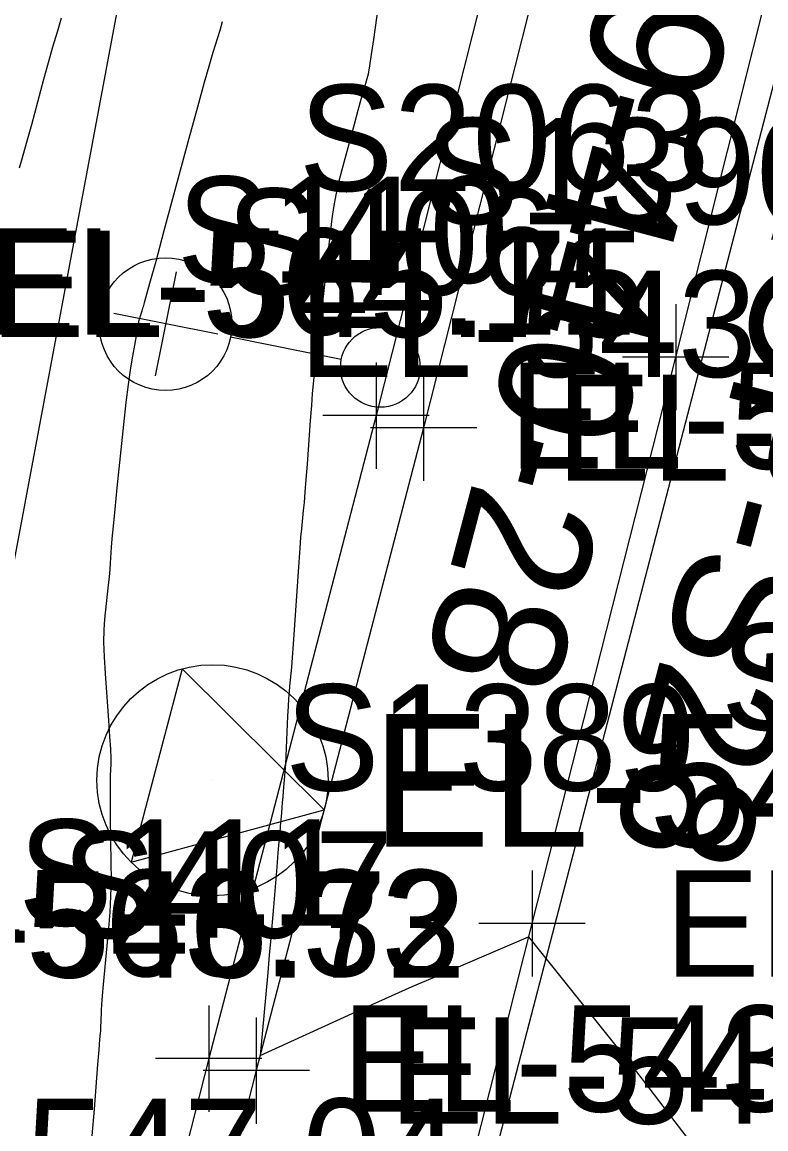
# Model space of a CAD drawing. Extents: x 1724534 to 1727318, y 657156 to 660047.
# Drawn here: x 1725497.86 to 1725525.86, y 659248.32 to 659289.98 of the extents above; entities that cross this region are included whole.
import ezdxf

# ---------------------------------------------------------------- set-up
doc = ezdxf.new("R2010")
doc.units = 0
for name, color, linetype in [('SURVEY - CONTOURS - Index with Text', 7, 'Continuous'), ('SURVEY - CONTOURS - Intermediate with optional Text', 7, 'Continuous'), ('SURVEY - CONTROL - Points - Elevations', 7, 'Continuous'), ('SURVEY - CONTROL with Text', 7, 'Continuous'), ('SURVEY - DRAINAGE - Area Shapes', 7, 'Continuous'), ('SURVEY - DTM - Breaklines', 7, 'Continuous'), ('SURVEY - DTM - Breaklines - Points - Elevations', 7, 'Continuous'), ('SURVEY - DTM - Breaklines - Points - Locators', 7, 'Continuous'), ('SURVEY - DTM - Breaklines - Points - Numbers', 7, 'Continuous'), ('SURVEY - NON-TRANSPORTATION - Features - Points - Elevations', 7, 'Continuous'), ('SURVEY - TRANSPORTATION - Features', 7, 'Continuous'), ('SURVEY - TRANSPORTATION - Features - Points - Elevations', 7, 'Continuous'), ('SURVEY - TRANSPORTATION - Features - Points - Locators', 7, 'Continuous'), ('SURVEY - TRANSPORTATION - Features - Points - Numbers', 7, 'Continuous'), ('SURVEY - TRANSPORTATION - Roads', 7, 'Continuous'), ('SURVEY - TRANSPORTATION - Roads - Points - Elevations', 7, 'Continuous'), ('SURVEY - TRANSPORTATION - Roads - Points - Locators', 7, 'Continuous'), ('SURVEY - TRANSPORTATION - Roads - Points - Numbers', 7, 'Continuous'), ('SURVEY - UTILITIES - Electric (Lighting) - Points - Elevations', 7, 'Continuous'), ('SURVEY - UTILITIES - Electric (Lighting) - Points - Locators', 7, 'Continuous'), ('SURVEY - UTILITIES - Electric (Lighting) - Points - Numbers', 7, 'Continuous'), ('SURVEY - UTILITIES - Electric (Lighting) with Text', 7, 'Continuous'), ('SURVEY - UTILITIES - Fiber Optic Cable (Underground) with Text', 7, 'Continuous'), ('SURVEY - UTILITIES - Poles and Miscellaneous - Points - Elevations', 7, 'Continuous')]:
    doc.layers.add(name, color=color, linetype=linetype)

msp = doc.modelspace()

# ---------------------------------------------------------------- linework, layer by layer
at = {"layer": 'SURVEY - CONTOURS - Index with Text'}
msp.add_lwpolyline([(1725499.33, 659290.126), (1725499.17, 659289.598), (1725499.006, 659289.038), (1725498.838, 659288.446), (1725498.667, 659287.821), (1725498.204, 659286.114), (1725498.038, 659285.506), (1725497.885, 659284.965), (1725497.747, 659284.49)], dxfattribs=at)
at = {"layer": 'SURVEY - CONTOURS - Intermediate with optional Text'}
for points in [[(1725511.313, 659290.977), (1725511.083, 659289.323), (1725511.003, 659288.765), (1725510.936, 659288.334), (1725510.881, 659288.028), (1725510.839, 659287.848), (1725510.743, 659287.537), (1725510.691, 659287.362), (1725510.609, 659287.068), (1725510.496, 659286.658), (1725510.353, 659286.129), (1725509.929, 659284.563), (1725509.784, 659283.999), (1725509.667, 659283.48), (1725509.579, 659283.008), (1725509.518, 659282.581), (1725509.396, 659281.503), (1725509.349, 659281.091), (1725509.3, 659280.663), (1725509.249, 659280.22), (1725509.197, 659279.76), (1725509.055, 659278.514), (1725509.005, 659278.079), (1725508.963, 659277.71), (1725508.929, 659277.407), (1725508.902, 659277.169), (1725508.839, 659276.622), (1725508.813, 659276.366), (1725508.782, 659276.007), (1725508.745, 659275.545), (1725508.704, 659274.981), (1725508.585, 659273.341), (1725508.543, 659272.77), (1725508.505, 659272.289), (1725508.471, 659271.898), (1725508.442, 659271.595), (1725508.37, 659270.909), (1725508.341, 659270.597), (1725508.307, 659270.179), (1725508.269, 659269.652), (1725508.063, 659266.562), (1725508.028, 659266.066), (1725507.999, 659265.697), (1725507.976, 659265.455), (1725507.924, 659264.981), (1725507.905, 659264.777), (1725507.886, 659264.521), (1725507.868, 659264.213), (1725507.85, 659263.852), (1725507.768, 659262.046), (1725507.687, 659261.03), (1725507.669, 659260.815), (1725507.652, 659260.608), (1725507.635, 659260.406), (1725507.618, 659260.211), (1725507.574, 659259.7), (1725507.553, 659259.462), (1725507.525, 659259.13), (1725507.489, 659258.705), (1725507.446, 659258.186), (1725507.32, 659256.677), (1725507.271, 659256.099), (1725507.219, 659255.494), (1725507.163, 659254.864), (1725507.104, 659254.207), (1725506.822, 659251.085), (1725510.283, 659252.667), (1725511.029, 659253.005), (1725511.782, 659253.341), (1725512.544, 659253.674), (1725513.314, 659254.005), (1725516.926, 659255.542), (1725519.857, 659251.882), (1725520.454, 659251.135), (1725520.985, 659250.463), (1725521.453, 659249.865), (1725521.856, 659249.343), (1725522.845, 659248.05)], [(1725505.388, 659289.997), (1725505.296, 659289.67), (1725505.037, 659288.832), (1725504.907, 659288.394), (1725504.714, 659287.709), (1725504.457, 659286.776), (1725504.137, 659285.597), (1725503.196, 659282.123), (1725502.885, 659280.976), (1725502.658, 659280.141), (1725502.456, 659279.409), (1725502.411, 659279.265), (1725502.394, 659279.21), (1725502.358, 659279.095), (1725502.289, 659278.876), (1725502.272, 659278.823), (1725502.261, 659278.785), (1725502.253, 659278.762), (1725502.251, 659278.754), (1725502.251, 659278.751), (1725502.244, 659278.711), (1725502.222, 659278.591), (1725501.981, 659277.264), (1725501.919, 659276.874), (1725501.847, 659276.34), (1725501.767, 659275.662), (1725501.678, 659274.84), (1725501.428, 659272.456), (1725501.344, 659271.646), (1725501.28, 659271.003), (1725501.236, 659270.526), (1725501.211, 659270.217), (1725501.171, 659269.614), (1725501.153, 659269.372), (1725501.13, 659269.097), (1725501.1, 659268.79), (1725501.064, 659268.45), (1725500.96, 659267.502), (1725500.932, 659267.107), (1725500.926, 659266.636), (1725500.941, 659266.087), (1725500.979, 659265.461), (1725501.109, 659263.688), (1725501.15, 659263.087), (1725501.178, 659262.612), (1725501.192, 659262.265), (1725501.192, 659262.045), (1725501.173, 659261.627), (1725501.168, 659261.411), (1725501.167, 659261.073), (1725501.17, 659260.615), (1725501.177, 659260.037), (1725501.202, 659258.334), (1725501.203, 659257.702), (1725501.188, 659257.081), (1725501.157, 659256.471), (1725501.109, 659255.873), (1725500.913, 659253.756), (1725500.875, 659253.324), (1725500.85, 659252.999), (1725500.837, 659252.781), (1725500.817, 659252.34), (1725500.811, 659252.195), (1725500.806, 659252.091), (1725500.804, 659252.028), (1725500.803, 659252.005), (1725500.802, 659252), (1725500.795, 659251.919), (1725500.776, 659251.682), (1725500.744, 659251.288), (1725500.699, 659250.738), (1725500.563, 659249.061), (1725500.481, 659248.055)]]:
    msp.add_lwpolyline(points, dxfattribs=at)
at = {"layer": 'SURVEY - CONTROL with Text'}
for p, q in [((1725503.883, 659265.639), (1725501.96, 659258.354)), ((1725509.23, 659260.331), (1725503.883, 659265.639)), ((1725505.025, 659261.441), (1725505.025, 659261.441)), ((1725501.96, 659258.354), (1725509.23, 659260.331))]:
    msp.add_line(p, q, dxfattribs=at)
msp.add_circle((1725505.025, 659261.441), 4.35, dxfattribs=at)
at = {"layer": 'SURVEY - DRAINAGE - Area Shapes'}
msp.add_lwpolyline([(1725457.865, 659006.777), (1725413.857, 659016.262), (1725297.605, 659050.843), (1725314.042, 659296.608), (1725386.76, 659493.901), (1725483.401, 659755.229), (1725623.949, 659732.704), (1725676.22, 659724.326), (1725634.82, 659466.017), (1725543.324, 659353.721), (1725499.683, 659185.923), (1725479.088, 659106.738)], close=True, dxfattribs=at)
at = {"layer": 'SURVEY - DTM - Breaklines'}
msp.add_lwpolyline([(1725602.477, 659636.589), (1725597.046, 659612.281), (1725591.056, 659587.95), (1725584.432, 659563.857), (1725578.377, 659539.615), (1725572.193, 659515.421), (1725566.455, 659491.037), (1725562.449, 659475.306), (1725561.076, 659469.841), (1725554.596, 659445.712), (1725548.416, 659421.487), (1725542.14, 659397.279), (1725535.913, 659373.067), (1725529.984, 659349.877), (1725523.806, 659325.59), (1725517.787, 659301.313), (1725511.183, 659275.168), (1725504.884, 659250.966), (1725498.725, 659226.793)], dxfattribs=at)
at = {"layer": 'SURVEY - DTM - Breaklines - Points - Locators'}
for p, q in [((1725511.183, 659277.168), (1725511.183, 659273.168)), ((1725513.183, 659275.168), (1725509.183, 659275.168)), ((1725504.884, 659252.966), (1725504.884, 659248.966)), ((1725506.884, 659250.966), (1725502.884, 659250.966))]:
    msp.add_line(p, q, dxfattribs=at)
at = {"layer": 'SURVEY - TRANSPORTATION - Features'}
msp.add_lwpolyline([(1725603.581, 659636.317), (1725598.147, 659611.998), (1725592.159, 659587.674), (1725585.904, 659563.486), (1725580.094, 659539.18), (1725573.908, 659514.982), (1725567.671, 659490.732), (1725563.666, 659475.001), (1725562.294, 659469.536), (1725556.226, 659445.299), (1725550.205, 659421.034), (1725543.929, 659396.827), (1725537.702, 659372.615), (1725531.77, 659349.415), (1725525.595, 659325.139), (1725519.577, 659300.865), (1725512.973, 659274.714), (1725506.673, 659250.514), (1725500.512, 659226.334)], dxfattribs=at)
at = {"layer": 'SURVEY - TRANSPORTATION - Features - Points - Locators'}
for p, q in [((1725512.973, 659276.714), (1725512.973, 659272.714)), ((1725514.973, 659274.714), (1725510.973, 659274.714)), ((1725506.673, 659252.514), (1725506.673, 659248.514)), ((1725508.673, 659250.514), (1725504.673, 659250.514))]:
    msp.add_line(p, q, dxfattribs=at)
at = {"layer": 'SURVEY - TRANSPORTATION - Roads'}
msp.add_lwpolyline([(1725509.717, 659226.971), (1725517.054, 659256.051), (1725522.463, 659277.37), (1725530.246, 659308.405), (1725536.116, 659331.674), (1725536.614, 659333.611), (1725542.122, 659354.908), (1725554.364, 659403.386), (1725567.129, 659453.798), (1725567.617, 659455.737), (1725576.381, 659490.656), (1725576.873, 659492.594), (1725587.785, 659535.219), (1725588.276, 659537.157), (1725594.628, 659562.367), (1725602.882, 659595.344), (1725603.37, 659597.283), (1725609.346, 659620.521)], dxfattribs=at)
at = {"layer": 'SURVEY - TRANSPORTATION - Roads - Points - Locators'}
for p, q in [((1725522.463, 659279.37), (1725522.463, 659275.37)), ((1725524.463, 659277.37), (1725520.463, 659277.37)), ((1725517.054, 659258.051), (1725517.054, 659254.051)), ((1725519.054, 659256.051), (1725515.054, 659256.051))]:
    msp.add_line(p, q, dxfattribs=at)
at = {"layer": 'SURVEY - UTILITIES - Electric (Lighting) - Points - Locators'}
for p, q in [((1725502.873, 659276.663), (1725503.663, 659280.585)), ((1725505.229, 659278.229), (1725501.307, 659279.019))]:
    msp.add_line(p, q, dxfattribs=at)
at = {"layer": 'SURVEY - UTILITIES - Electric (Lighting) with Text'}
msp.add_line((1725509.873, 659277.281), (1725505.706, 659278.12), dxfattribs=at)
for centre, radius in [((1725503.256, 659278.614), 2.5), ((1725511.343, 659276.985), 1.5)]:
    msp.add_circle(centre, radius, dxfattribs=at)
at = {"layer": 'SURVEY - UTILITIES - Fiber Optic Cable (Underground) with Text'}
msp.add_lwpolyline([(1725620.739, 659775.717), (1725611.515, 659729.876), (1725595.678, 659670.817), (1725588.852, 659637.987), (1725579.945, 659608.985), (1725572.052, 659574.699), (1725561.954, 659530.586), (1725538.949, 659448.715), (1725526.808, 659392.271), (1725505.744, 659313.434), (1725493.556, 659248.407)], dxfattribs=at)

# ---------------------------------------------------------------- texts
at = {"layer": 'SURVEY - CONTROL - Points - Elevations'}
msp.add_text('EL-543.35', height=5, dxfattribs=at).set_placement((1725511.025, 659258.941))
at = {"layer": 'SURVEY - CONTROL with Text'}
for s, p in [('19-440-28', (1725520.744, 659295.113)), ('XCP-S28', (1725527.155, 659285.953))]:
    msp.add_text(s, height=5, rotation=255.2107, dxfattribs=at).set_placement(p)
at = {"layer": 'SURVEY - DTM - Breaklines - Points - Elevations'}
for s, p in [('EL-564.11', (1725496.301, 659278.213)), ('EL-542.64', (1725516.183, 659273.168)), ('EL-563.33', (1725489.669, 659254.065)), ('EL-543.30', (1725509.884, 659248.966))]:
    msp.add_text(s, height=4, dxfattribs=at).set_placement(p)
at = {"layer": 'SURVEY - DTM - Breaklines - Points - Numbers'}
for s, p in [('S110', (1725503.674, 659280.168)), ('S111', (1725497.706, 659255.966))]:
    msp.add_text(s, height=4, dxfattribs=at).set_placement(p)
at = {"layer": 'SURVEY - NON-TRANSPORTATION - Features - Points - Elevations'}
for s, p in [('EL-545.75', (1725496.647, 659278.125)), ('EL-546.72', (1725489.871, 659254.014))]:
    msp.add_text(s, height=4, dxfattribs=at).set_placement(p)
at = {"layer": 'SURVEY - TRANSPORTATION - Features - Points - Elevations'}
for s, p in [('EL-542.38', (1725517.973, 659272.714)), ('EL-543.01', (1725511.673, 659248.514))]:
    msp.add_text(s, height=4, dxfattribs=at).set_placement(p)
at = {"layer": 'SURVEY - TRANSPORTATION - Features - Points - Numbers'}
for s, p in [('S406', (1725505.527, 659279.714)), ('S407', (1725499.337, 659255.514))]:
    msp.add_text(s, height=4, dxfattribs=at).set_placement(p)
at = {"layer": 'SURVEY - TRANSPORTATION - Roads - Points - Elevations'}
msp.add_text('EL-542.99', height=4, dxfattribs=at).set_placement((1725522.054, 659254.051))
at = {"layer": 'SURVEY - TRANSPORTATION - Roads - Points - Numbers'}
for s, p in [('S1390', (1725513.002, 659282.37)), ('S1514', (1725524.158, 659263.339)), ('S1389', (1725507.751, 659261.051))]:
    msp.add_text(s, height=4, dxfattribs=at).set_placement(p)
at = {"layer": 'SURVEY - UTILITIES - Electric (Lighting) - Points - Elevations'}
msp.add_text('EL-543.83', height=4, dxfattribs=at).set_placement((1725508.268, 659276.624))
at = {"layer": 'SURVEY - UTILITIES - Electric (Lighting) - Points - Numbers'}
msp.add_text('S2063', height=4, dxfattribs=at).set_placement((1725508.268, 659283.624))
at = {"layer": 'SURVEY - UTILITIES - Poles and Miscellaneous - Points - Elevations'}
msp.add_text('EL-547.04', height=4, dxfattribs=at).set_placement((1725489.663, 659245.461))

doc.saveas('drawing.dxf')
